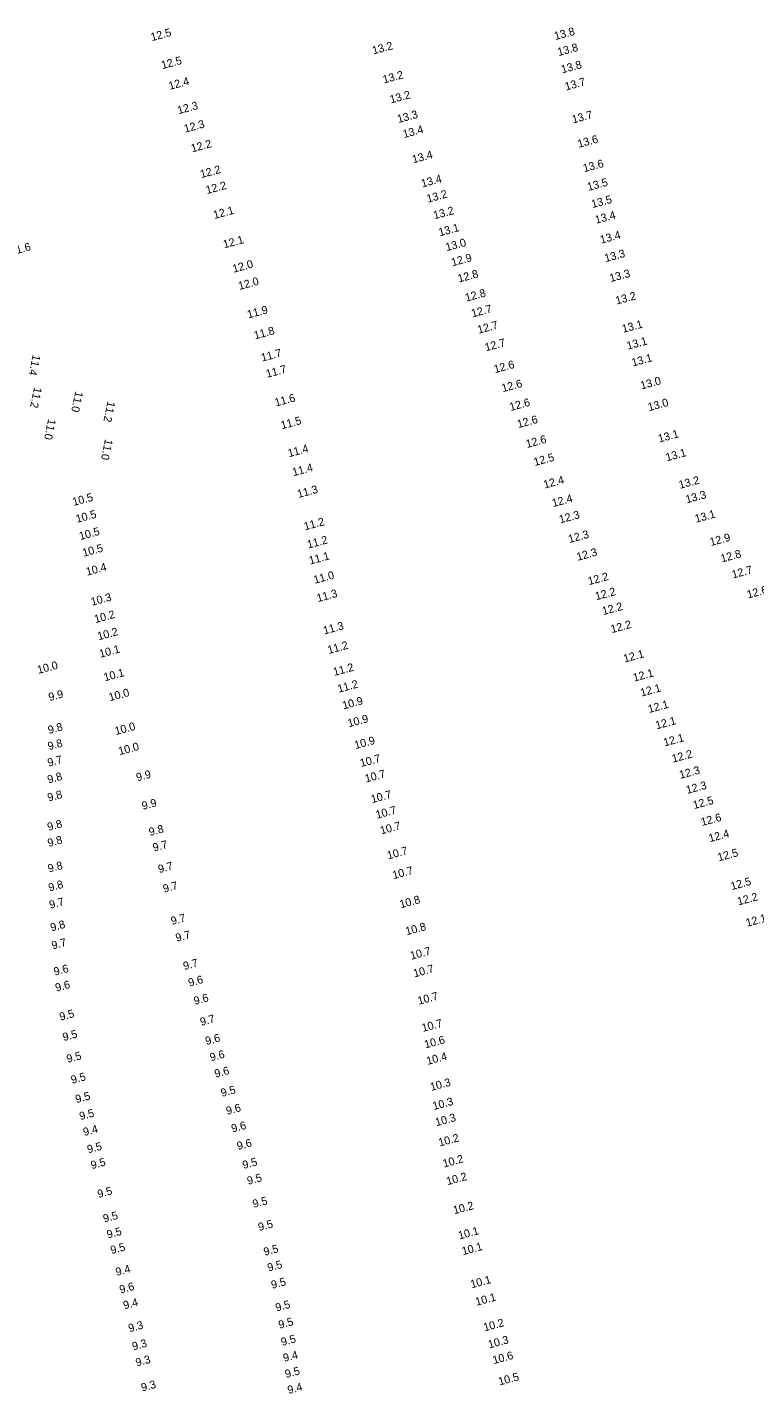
# Model space of a CAD drawing. Extents: x 1023796 to 1112670, y 656573 to 837340.
# Drawn here: x 1106203 to 1106430, y 697128.8 to 697555.6 of the extents above; entities that cross this region are included whole.
import ezdxf

# ---------------------------------------------------------------- set-up
doc = ezdxf.new("R2010")
doc.units = 0
doc.layers.add('V-TOPO-SOUN', color=7, linetype='Continuous')

msp = doc.modelspace()

# ---------------------------------------------------------------- texts
at = {"layer": 'V-TOPO-SOUN'}
for s, rotation, p in [('12.5 ', 15, (1106241.87, 697551.24)), ('13.8 ', 15, (1106367.79, 697551.58)), ('13.2 ', 15, (1106311.01, 697547.08)), ('13.8 ', 15, (1106368.81, 697546.58)), ('12.5 ', 15, (1106245.15, 697542.48)), ('13.8 ', 15, (1106369.95, 697541.18)), ('12.4 ', 15, (1106247.45, 697536.03)), ('13.2 ', 15, (1106314.29, 697538)), ('13.7 ', 15, (1106371.11, 697535.81)), ('13.2 ', 15, (1106316.49, 697531.78)), ('12.3 ', 15, (1106250.19, 697528.4)), ('12.3 ', 15, (1106252.25, 697522.64)), ('13.3 ', 15, (1106318.8, 697525.66)), ('13.7 ', 15, (1106373.34, 697525.52)), ('13.4 ', 15, (1106320.54, 697520.96)), ('13.6 ', 15, (1106375.07, 697517.91)), ('12.2 ', 15, (1106254.45, 697516.5)), ('13.4 ', 15, (1106323.45, 697513.06)), ('13.6 ', 15, (1106376.79, 697510.3)), ('12.2 ', 15, (1106257.28, 697508.44)), ('13.4 ', 15, (1106326.26, 697505.53)), ('12.2 ', 15, (1106259.06, 697503.46)), ('13.2 ', 15, (1106327.98, 697500.77)), ('13.5 ', 15, (1106378.11, 697504.45)), ('13.5 ', 15, (1106379.38, 697499.09)), ('12.1 ', 15, (1106261.39, 697495.68)), ('13.2 ', 15, (1106330.06, 697495.58)), ('13.4 ', 15, (1106380.53, 697494.19)), ('13.1 ', 15, (1106331.7, 697490.28)), ('13.4 ', 15, (1106382.09, 697487.97)), ('11.6 ', 15, (1106198.02, 697484.27)), ('12.1 ', 15, (1106264.44, 697486.5)), ('13.0 ', 15, (1106333.87, 697485.62)), ('12.9 ', 15, (1106335.66, 697480.9)), ('13.3 ', 15, (1106383.48, 697482.2)), ('12.0 ', 15, (1106267.39, 697478.9)), ('12.8 ', 15, (1106337.67, 697475.84)), ('13.3 ', 15, (1106385.05, 697475.97)), ('12.0 ', 15, (1106269.19, 697473.52)), ('12.8 ', 15, (1106340, 697469.86)), ('13.2 ', 15, (1106386.91, 697468.95)), ('11.9 ', 15, (1106271.98, 697464.61)), ('12.7 ', 15, (1106341.92, 697464.91)), ('11.8 ', 15, (1106274.07, 697458.08)), ('12.7 ', 15, (1106343.84, 697459.84)), ('13.1 ', 15, (1106388.96, 697460.12)), ('12.7 ', 15, (1106346.13, 697454.34)), ('13.1 ', 15, (1106390.4, 697454.85)), ('11.7 ', 15, (1106276.29, 697451.12)), ('13.1 ', 15, (1106391.95, 697449.6)), ('11.4 ', 258.315, (1106204.72, 697453.45)), ('11.7 ', 15, (1106277.83, 697446.07)), ('12.6 ', 15, (1106348.95, 697447.53)), ('12.6 ', 15, (1106351.38, 697441.58)), ('13.0 ', 15, (1106394.68, 697442.43)), ('11.2 ', 258.315, (1106205.15, 697443.28)), ('11.0 ', 258.315, (1106218, 697442)), ('11.6 ', 15, (1106280.56, 697437.1)), ('11.2 ', 258.315, (1106228.05, 697438.88)), ('12.6 ', 15, (1106353.83, 697435.7)), ('13.0 ', 15, (1106397.01, 697435.64)), ('11.0 ', 258.315, (1106209.53, 697433.37)), ('11.5 ', 15, (1106282.45, 697430)), ('12.6 ', 15, (1106356.22, 697430.36)), ('12.6 ', 15, (1106358.94, 697424.15)), ('13.1 ', 15, (1106400.22, 697425.85)), ('11.0 ', 258.315, (1106227.28, 697427.07)), ('11.4 ', 15, (1106284.65, 697421.26)), ('13.1 ', 15, (1106402.57, 697419.99)), ('11.4 ', 15, (1106286.06, 697415.32)), ('12.5 ', 15, (1106361.36, 697418.52)), ('12.4 ', 15, (1106364.44, 697411.48)), ('13.2 ', 15, (1106406.68, 697411.39)), ('11.3 ', 15, (1106287.6, 697408.52)), ('13.3 ', 15, (1106408.79, 697406.85)), ('10.5 ', 15, (1106217.45, 697406.05)), ('12.4 ', 15, (1106367.09, 697405.69)), ('10.5 ', 15, (1106218.49, 697400.76)), ('11.2 ', 15, (1106289.66, 697398.42)), ('12.3 ', 15, (1106369.32, 697400.6)), ('13.1 ', 15, (1106411.67, 697400.8)), ('10.5 ', 15, (1106219.52, 697395.38)), ('12.3 ', 15, (1106372.18, 697394.47)), ('10.5 ', 15, (1106220.55, 697390.16)), ('11.2 ', 15, (1106290.67, 697392.74)), ('12.9 ', 15, (1106416.33, 697393.52)), ('11.1 ', 15, (1106291.24, 697387.73)), ('12.3 ', 15, (1106374.77, 697388.9)), ('12.8 ', 15, (1106419.73, 697388.38)), ('10.4 ', 15, (1106221.66, 697384.26)), ('11.0 ', 15, (1106292.7, 697381.72)), ('12.2 ', 15, (1106378.31, 697381.31)), ('12.7 ', 15, (1106423.21, 697383.38)), ('12.6 ', 15, (1106427.91, 697377.13)), ('10.3 ', 15, (1106223.18, 697374.85)), ('11.3 ', 15, (1106293.67, 697376)), ('12.2 ', 15, (1106380.56, 697376.58)), ('10.2 ', 15, (1106224.26, 697369.45)), ('12.2 ', 15, (1106382.75, 697371.96)), ('10.2 ', 15, (1106225.24, 697364.07)), ('11.3 ', 15, (1106295.68, 697365.89)), ('12.2 ', 15, (1106385.42, 697366.32)), ('11.2 ', 15, (1106297.06, 697359.81)), ('10.1 ', 15, (1106225.8, 697358.62)), ('12.1 ', 15, (1106389.38, 697357.12)), ('10.0 ', 15, (1106206.45, 697353.58)), ('11.2 ', 15, (1106298.8, 697352.94)), ('10.1 ', 15, (1106227.19, 697351.26)), ('11.2 ', 15, (1106300.17, 697347.69)), ('12.1 ', 15, (1106392.38, 697351.16)), ('9.9', 15, (1106209.96, 697345.08)), ('10.0 ', 15, (1106228.76, 697345.03)), ('12.1 ', 15, (1106394.66, 697346.48)), ('10.9 ', 15, (1106301.67, 697342.46)), ('12.1 ', 15, (1106397.05, 697341.36)), ('9.8', 15, (1106209.78, 697334.8)), ('10.0 ', 15, (1106230.63, 697334.47)), ('10.9 ', 15, (1106303.35, 697336.89)), ('12.1 ', 15, (1106399.38, 697336.26)), ('10.9 ', 15, (1106305.43, 697330.09)), ('12.1 ', 15, (1106401.87, 697330.92)), ('9.8', 15, (1106209.73, 697329.73)), ('10.0 ', 15, (1106231.77, 697328.19)), ('12.2 ', 15, (1106404.52, 697325.86)), ('9.7', 15, (1106209.64, 697324.59)), ('10.7 ', 15, (1106307.18, 697324.48)), ('9.8', 15, (1106209.61, 697319.35)), ('9.9', 15, (1106237.32, 697320.01)), ('10.7 ', 15, (1106308.7, 697319.65)), ('12.3 ', 15, (1106406.82, 697320.79)), ('9.8', 15, (1106209.63, 697313.7)), ('10.7 ', 15, (1106310.6, 697313.2)), ('12.3 ', 15, (1106408.93, 697316.08)), ('9.9', 15, (1106239.1, 697311.1)), ('12.5 ', 15, (1106411.08, 697311.35)), ('10.7 ', 15, (1106312.09, 697308.31)), ('12.6 ', 15, (1106413.55, 697306.06)), ('9.8', 15, (1106209.59, 697304.53)), ('9.8', 15, (1106241.28, 697302.94)), ('10.7 ', 15, (1106313.46, 697303.42)), ('12.4 ', 15, (1106415.99, 697301)), ('9.8', 15, (1106209.67, 697299.51)), ('9.7', 15, (1106242.51, 697298.06)), ('10.7 ', 15, (1106315.63, 697295.63)), ('12.5 ', 15, (1106418.77, 697295.02)), ('9.8', 15, (1106209.76, 697291.51)), ('9.7', 15, (1106244.17, 697291.34)), ('10.7 ', 15, (1106317.31, 697289.46)), ('9.8', 15, (1106209.93, 697285.62)), ('9.7', 15, (1106245.7, 697285.23)), ('12.5 ', 15, (1106422.84, 697286.05)), ('9.7', 15, (1106210.2, 697280.19)), ('10.8 ', 15, (1106319.52, 697280.37)), ('12.2 ', 15, (1106424.93, 697281.25)), ('9.7', 15, (1106248.15, 697275.13)), ('12.1 ', 15, (1106427.6, 697274.59)), ('9.8', 15, (1106210.54, 697273.13)), ('10.8 ', 15, (1106321.37, 697271.93)), ('9.7', 15, (1106210.94, 697267.5)), ('9.7', 15, (1106249.63, 697269.89)), ('10.7 ', 15, (1106322.85, 697264.3)), ('9.6', 15, (1106211.59, 697259.31)), ('9.7', 15, (1106252, 697261.06)), ('10.7 ', 15, (1106323.82, 697258.76)), ('9.6', 15, (1106212.08, 697254.3)), ('9.6', 15, (1106253.58, 697255.88)), ('9.6', 15, (1106255.29, 697250.19)), ('10.7 ', 15, (1106325.16, 697250.22)), ('9.5', 15, (1106213.37, 697245.23)), ('9.7', 15, (1106257.26, 697243.62)), ('10.7 ', 15, (1106326.46, 697241.75)), ('9.5', 15, (1106214.36, 697238.87)), ('9.6', 15, (1106258.9, 697237.65)), ('10.6 ', 15, (1106327.25, 697236.57)), ('9.6', 15, (1106260.31, 697232.54)), ('9.5', 15, (1106215.61, 697232.08)), ('10.4 ', 15, (1106327.92, 697231.43)), ('9.5', 15, (1106216.97, 697225.52)), ('9.6', 15, (1106261.75, 697227.43)), ('10.3 ', 15, (1106329.06, 697223.3)), ('9.5', 15, (1106218.37, 697219.49)), ('9.5', 15, (1106263.74, 697221.43)), ('9.6', 15, (1106265.38, 697215.83)), ('10.3 ', 15, (1106329.84, 697217.33)), ('9.5', 15, (1106219.59, 697214.16)), ('10.3 ', 15, (1106330.67, 697212.27)), ('9.4', 15, (1106220.77, 697209.22)), ('9.6', 15, (1106267.02, 697210.32)), ('9.5', 15, (1106222.01, 697203.81)), ('9.6', 15, (1106268.77, 697204.83)), ('10.2 ', 15, (1106331.66, 697205.94)), ('9.5', 15, (1106223.16, 697198.86)), ('9.5', 15, (1106270.49, 697198.92)), ('10.2 ', 15, (1106333.01, 697199.37)), ('9.5', 15, (1106271.93, 697193.98)), ('10.2 ', 15, (1106334.12, 697193.85)), ('9.5', 15, (1106225.22, 697189.85)), ('9.5', 15, (1106273.67, 697186.77)), ('10.2 ', 15, (1106336.24, 697184.78)), ('9.5', 15, (1106226.99, 697182.18)), ('9.5', 15, (1106228.15, 697177.21)), ('9.5', 15, (1106275.38, 697179.54)), ('10.1 ', 15, (1106337.83, 697176.9)), ('9.5', 15, (1106229.29, 697172.34)), ('9.5', 15, (1106277.1, 697171.81)), ('10.1 ', 15, (1106338.97, 697172)), ('9.4', 15, (1106230.91, 697165.51)), ('9.5', 15, (1106278.27, 697166.87)), ('9.6', 15, (1106232.1, 697160.03)), ('9.5', 15, (1106279.43, 697161.48)), ('10.1 ', 15, (1106341.65, 697161.65)), ('10.1 ', 15, (1106343.2, 697156.2)), ('9.4', 15, (1106233.29, 697155.07)), ('9.5', 15, (1106280.77, 697154.39)), ('9.3', 15, (1106234.88, 697147.93)), ('9.5', 15, (1106281.73, 697149)), ('10.2 ', 15, (1106345.69, 697148.2)), ('9.5', 15, (1106282.53, 697143.63)), ('10.3 ', 15, (1106347.16, 697142.87)), ('9.3', 15, (1106236.05, 697142.27)), ('9.4', 15, (1106283.18, 697138.65)), ('10.6 ', 15, (1106348.57, 697137.98)), ('9.3', 15, (1106237.15, 697137.22)), ('9.5', 15, (1106283.78, 697133.62)), ('10.5 ', 15, (1106350.37, 697131.3)), ('9.3', 15, (1106238.86, 697129.42)), ('9.4', 15, (1106284.56, 697128.63))]:
    msp.add_text(s, height=2.5, rotation=rotation, dxfattribs=at).set_placement(p)

doc.saveas('drawing.dxf')
